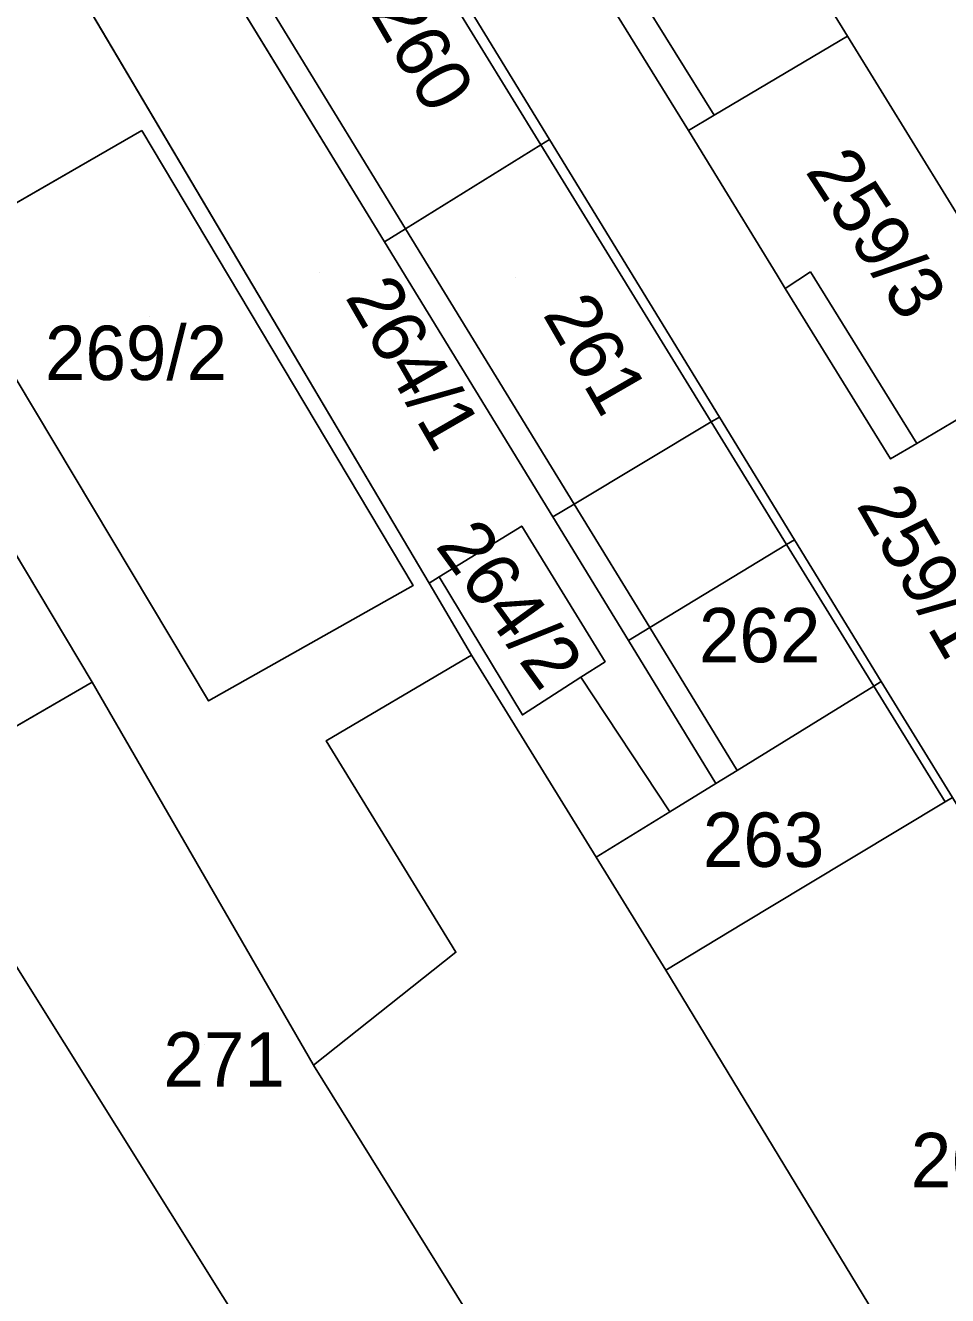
# Model space of a CAD drawing. Extents: x -263943 to -261149, y -1236934 to -1230686.
# Drawn here: x -262509.47 to -262475.59, y -1235603.42 to -1235556.72 of the extents above; entities that cross this region are included whole.
import ezdxf

# ---------------------------------------------------------------- set-up
doc = ezdxf.new("R2010")
doc.units = 0
for name, color, linetype in [('body_kn', 7, 'Continuous'), ('kladpar_druhypozemkov', 7, 'Continuous'), ('kladpar_hranice', 7, 'Continuous'), ('kladpar_parcelnecisla', 7, 'Continuous'), ('kladpar_plochy', 7, 'Continuous'), ('zappar_hrandruhpozemk', 7, 'Continuous')]:
    doc.layers.add(name, color=color, linetype=linetype)

msp = doc.modelspace()

# ---------------------------------------------------------------- linework, layer by layer
at = {"layer": 'body_kn'}
for p, q in [((-262479.26, -1235557.12), (-262479.26, -1235557.12)), ((-262479.26, -1235557.12), (-262479.26, -1235557.12)), ((-262484.16, -1235560.02), (-262484.16, -1235560.02)), ((-262505.19, -1235560.59), (-262505.19, -1235560.59)), ((-262505.19, -1235560.59), (-262505.19, -1235560.59)), ((-262490.21, -1235560.91), (-262490.21, -1235560.91)), ((-262485.11, -1235560.59), (-262485.11, -1235560.59)), ((-262490.53, -1235561.11), (-262490.53, -1235561.11)), ((-262490.53, -1235561.11), (-262490.53, -1235561.11)), ((-262483.44, -1235563.31), (-262483.44, -1235563.31)), ((-262495.5, -1235564.2), (-262495.5, -1235564.2)), ((-262495.5, -1235564.2), (-262495.5, -1235564.2)), ((-262496.27, -1235564.68), (-262496.27, -1235564.68)), ((-262496.27, -1235564.68), (-262496.27, -1235564.68)), ((-262481.85, -1235565.9), (-262481.85, -1235565.9)), ((-262480.62, -1235565.78), (-262480.62, -1235565.78)), ((-262481.55, -1235566.39), (-262481.55, -1235566.39)), ((-262484.27, -1235571.3), (-262484.27, -1235571.3)), ((-262484.27, -1235571.3), (-262484.27, -1235571.3)), ((-262483.97, -1235571.12), (-262483.97, -1235571.12)), ((-262476.72, -1235572.09), (-262476.72, -1235572.09)), ((-262477.68, -1235572.66), (-262477.68, -1235572.66)), ((-262489.31, -1235574.32), (-262489.31, -1235574.32)), ((-262490.09, -1235574.79), (-262490.09, -1235574.79)), ((-262490.09, -1235574.79), (-262490.09, -1235574.79)), ((-262491.23, -1235575.13), (-262491.23, -1235575.13)), ((-262481.5, -1235575.81), (-262481.5, -1235575.81)), ((-262481.5, -1235575.81), (-262481.5, -1235575.81)), ((-262481.21, -1235575.63), (-262481.21, -1235575.63)), ((-262495.22, -1235577.31), (-262495.22, -1235577.31)), ((-262494.64, -1235577.23), (-262494.64, -1235577.23)), ((-262494.64, -1235577.23), (-262494.64, -1235577.23)), ((-262494.27, -1235577), (-262494.27, -1235577)), ((-262486.53, -1235578.86), (-262486.53, -1235578.86)), ((-262486.53, -1235578.86), (-262486.53, -1235578.86)), ((-262487.31, -1235579.33), (-262487.31, -1235579.33)), ((-262493.43, -1235580.08), (-262493.43, -1235580.08)), ((-262493.08, -1235579.87), (-262493.08, -1235579.87)), ((-262488.17, -1235580.12), (-262488.17, -1235580.12)), ((-262507.02, -1235580.87), (-262507.02, -1235580.87)), ((-262489.06, -1235580.69), (-262489.06, -1235580.69)), ((-262489.06, -1235580.69), (-262489.06, -1235580.69)), ((-262478.3, -1235581.01), (-262478.3, -1235581.01)), ((-262478.3, -1235581.01), (-262478.3, -1235581.01)), ((-262478.02, -1235580.84), (-262478.02, -1235580.84)), ((-262502.74, -1235581.56), (-262502.74, -1235581.56)), ((-262491.21, -1235582.07), (-262491.21, -1235582.07)), ((-262491.21, -1235582.07), (-262491.21, -1235582.07)), ((-262498.42, -1235583.03), (-262498.42, -1235583.03)), ((-262483.32, -1235584.11), (-262483.32, -1235584.11)), ((-262483.32, -1235584.11), (-262483.32, -1235584.11)), ((-262484.1, -1235584.59), (-262484.1, -1235584.59)), ((-262475.68, -1235585.27), (-262475.68, -1235585.27)), ((-262475.68, -1235585.27), (-262475.68, -1235585.27)), ((-262485.79, -1235585.63), (-262485.79, -1235585.63)), ((-262485.79, -1235585.63), (-262485.79, -1235585.63)), ((-262488.5, -1235587.3), (-262488.5, -1235587.3)), ((-262480.74, -1235588.32), (-262480.74, -1235588.32)), ((-262483.08, -1235589.73), (-262483.08, -1235589.73)), ((-262483.08, -1235589.73), (-262483.08, -1235589.73)), ((-262493.65, -1235590.8), (-262493.65, -1235590.8)), ((-262485.94, -1235591.46), (-262485.94, -1235591.46)), ((-262498.9, -1235594.93), (-262498.9, -1235594.93)), ((-262498.89, -1235594.95), (-262498.89, -1235594.95))]:
    msp.add_line(p, q, dxfattribs=at)
at = {"layer": 'kladpar_druhypozemkov'}
for p, q in [((-262477.61, -1235564.04), (-262477.61, -1235564.04)), ((-262498.65, -1235565.79), (-262498.65, -1235565.79)), ((-262491.45, -1235565.99), (-262491.45, -1235565.99)), ((-262504.91, -1235567.44), (-262504.91, -1235567.44)), ((-262490.75, -1235577.96), (-262490.75, -1235577.96)), ((-262482.8, -1235578.24), (-262482.8, -1235578.24)), ((-262481.5, -1235586.24), (-262481.5, -1235586.24)), ((-262502.89, -1235594.19), (-262502.89, -1235594.19))]:
    msp.add_line(p, q, dxfattribs=at)
at = {"layer": 'kladpar_hranice'}
msp.add_line((-262484.1, -1235584.59), (-262485.79, -1235585.63), dxfattribs=at)
for points in [[(-262487.66, -1235543.46), (-262483.99, -1235541.99), (-262481.81, -1235545.71), (-262476.95, -1235553.89), (-262475.03, -1235552.83), (-262467.68, -1235565.47), (-262469.64, -1235566.59), (-262463.02, -1235577.36), (-262464.32, -1235578.16), (-262465.86, -1235579.1), (-262468.89, -1235574.07), (-262468.94, -1235573.99), (-262470.33, -1235571.69), (-262471.84, -1235569.18), (-262479.26, -1235557.12), (-262486.13, -1235545.95), (-262487.66, -1235543.46)], [(-262479.26, -1235557.12), (-262484.16, -1235560.02), (-262485.11, -1235560.59), (-262489.37, -1235553.69), (-262490.49, -1235551.87), (-262491.96, -1235549.48), (-262491.04, -1235548.92), (-262486.49, -1235546.17), (-262486.13, -1235545.95), (-262479.26, -1235557.12)], [(-262496.27, -1235564.68), (-262504.81, -1235550.72), (-262503.96, -1235550.36), (-262503.46, -1235550.14), (-262498.17, -1235547.9), (-262496.84, -1235550.07), (-262490.21, -1235560.91), (-262490.53, -1235561.11), (-262495.5, -1235564.2), (-262496.27, -1235564.68)], [(-262489.37, -1235553.69), (-262485.11, -1235560.59), (-262483.44, -1235563.31), (-262481.85, -1235565.9), (-262481.55, -1235566.39), (-262477.68, -1235572.66), (-262476.72, -1235572.09), (-262474.73, -1235570.91), (-262471.99, -1235575.81), (-262471.91, -1235575.95), (-262468.77, -1235581.11), (-262465.72, -1235579.33), (-262464.74, -1235580.93), (-262472.2, -1235585.38), (-262473.84, -1235586.36), (-262474.43, -1235586.71), (-262475.41, -1235585.11), (-262478.02, -1235580.84), (-262481.21, -1235575.63), (-262483.97, -1235571.12), (-262490.21, -1235560.91), (-262496.84, -1235550.07)], [(-262485.79, -1235585.63), (-262488.5, -1235587.3), (-262493.08, -1235579.87), (-262494.64, -1235577.23), (-262508.17, -1235554.35), (-262509.2, -1235552.61), (-262504.81, -1235550.72), (-262496.27, -1235564.68), (-262490.09, -1235574.79), (-262487.31, -1235579.33), (-262484.1, -1235584.59)], [(-262509.2, -1235552.61), (-262508.17, -1235554.35), (-262494.64, -1235577.23), (-262493.08, -1235579.87), (-262493.43, -1235580.08), (-262498.42, -1235583.03), (-262493.65, -1235590.8), (-262498.89, -1235594.95), (-262498.9, -1235594.93), (-262507.02, -1235580.87), (-262521.02, -1235557.42), (-262516.86, -1235555.72), (-262515.67, -1235555.39)], [(-262479.26, -1235557.12), (-262471.84, -1235569.18), (-262474.73, -1235570.91), (-262476.72, -1235572.09), (-262477.68, -1235572.66), (-262481.55, -1235566.39), (-262481.85, -1235565.9), (-262483.44, -1235563.31), (-262485.11, -1235560.59), (-262484.16, -1235560.02), (-262479.26, -1235557.12)], [(-262526.96, -1235559.81), (-262521.54, -1235557.63), (-262521.02, -1235557.42), (-262507.02, -1235580.87), (-262512.39, -1235583.98), (-262512.91, -1235584.28), (-262515.91, -1235579.37), (-262519.11, -1235581.33), (-262516.14, -1235586.16), (-262517.49, -1235586.94), (-262532.65, -1235562.1), (-262528.03, -1235560.24)], [(-262505.19, -1235560.59), (-262512.7, -1235564.91), (-262502.74, -1235581.56), (-262495.22, -1235577.31), (-262505.19, -1235560.59)], [(-262505.19, -1235560.59), (-262495.22, -1235577.31), (-262502.74, -1235581.56), (-262512.7, -1235564.91), (-262505.19, -1235560.59)], [(-262486.53, -1235578.86), (-262487.31, -1235579.33), (-262490.09, -1235574.79), (-262496.27, -1235564.68), (-262495.5, -1235564.2), (-262490.53, -1235561.11), (-262490.21, -1235560.91), (-262483.97, -1235571.12), (-262481.21, -1235575.63), (-262481.5, -1235575.81), (-262486.53, -1235578.86)], [(-262505.95, -1235610.1), (-262507.84, -1235611.24), (-262510.61, -1235612.92), (-262522.36, -1235593.88), (-262538.27, -1235567.71), (-262539.93, -1235564.98), (-262532.65, -1235562.1), (-262517.49, -1235586.94), (-262513.86, -1235592.89), (-262510.03, -1235590.95), (-262500.23, -1235606.63), (-262502.65, -1235608.1), (-262505.95, -1235610.1)], [(-262488.17, -1235580.12), (-262491.23, -1235575.13), (-262494.27, -1235577), (-262491.21, -1235582.07), (-262489.06, -1235580.69), (-262488.17, -1235580.12)], [(-262491.21, -1235582.07), (-262494.27, -1235577), (-262491.23, -1235575.13), (-262488.17, -1235580.12), (-262489.06, -1235580.69), (-262491.21, -1235582.07)], [(-262478.3, -1235581.01), (-262483.32, -1235584.11), (-262484.1, -1235584.59), (-262487.31, -1235579.33), (-262486.53, -1235578.86), (-262481.5, -1235575.81), (-262481.21, -1235575.63), (-262478.02, -1235580.84), (-262478.3, -1235581.01)], [(-262470.31, -1235617.16), (-262481.06, -1235623.8), (-262484.52, -1235618.05), (-262498.89, -1235594.95), (-262493.65, -1235590.8), (-262498.42, -1235583.03), (-262493.43, -1235580.08), (-262493.08, -1235579.87), (-262488.5, -1235587.3), (-262485.94, -1235591.46), (-262473.1, -1235612.61), (-262470.31, -1235617.16)], [(-262516.02, -1235586.35), (-262512.82, -1235584.44), (-262512.91, -1235584.28), (-262512.39, -1235583.98), (-262507.02, -1235580.87), (-262498.9, -1235594.93), (-262498.89, -1235594.95), (-262484.52, -1235618.05), (-262490.7, -1235621.87), (-262493.84, -1235616.84), (-262498.96, -1235608.66), (-262500.23, -1235606.63), (-262510.03, -1235590.95), (-262513.86, -1235592.89), (-262517.49, -1235586.94), (-262516.14, -1235586.16), (-262516.02, -1235586.35)], [(-262475.68, -1235585.27), (-262480.74, -1235588.32), (-262483.08, -1235589.73), (-262485.94, -1235591.46), (-262488.5, -1235587.3), (-262485.79, -1235585.63), (-262484.1, -1235584.59), (-262483.32, -1235584.11), (-262478.3, -1235581.01), (-262478.02, -1235580.84), (-262475.41, -1235585.11), (-262475.68, -1235585.27)], [(-262483.08, -1235589.73), (-262480.74, -1235588.32), (-262475.68, -1235585.27), (-262475.41, -1235585.11), (-262474.43, -1235586.71), (-262462.61, -1235605.99), (-262473.1, -1235612.61), (-262485.94, -1235591.46), (-262483.08, -1235589.73)]]:
    msp.add_lwpolyline(points, dxfattribs=at)
at = {"layer": 'kladpar_plochy'}
for p, q in [((-262504.81, -1235550.72), (-262496.27, -1235564.68)), ((-262494.64, -1235577.23), (-262508.17, -1235554.35)), ((-262508.17, -1235554.35), (-262494.64, -1235577.23)), ((-262521.02, -1235557.42), (-262507.02, -1235580.87)), ((-262507.02, -1235580.87), (-262521.02, -1235557.42)), ((-262505.19, -1235560.59), (-262512.7, -1235564.91)), ((-262495.22, -1235577.31), (-262505.19, -1235560.59)), ((-262496.27, -1235564.68), (-262490.09, -1235574.79)), ((-262512.7, -1235564.91), (-262502.74, -1235581.56)), ((-262490.09, -1235574.79), (-262487.31, -1235579.33)), ((-262491.23, -1235575.13), (-262494.27, -1235577)), ((-262488.17, -1235580.12), (-262491.23, -1235575.13)), ((-262502.74, -1235581.56), (-262495.22, -1235577.31)), ((-262493.08, -1235579.87), (-262494.64, -1235577.23)), ((-262494.64, -1235577.23), (-262493.08, -1235579.87)), ((-262494.27, -1235577), (-262491.21, -1235582.07)), ((-262487.31, -1235579.33), (-262484.1, -1235584.59)), ((-262493.43, -1235580.08), (-262498.42, -1235583.03)), ((-262493.08, -1235579.87), (-262493.43, -1235580.08)), ((-262488.5, -1235587.3), (-262493.08, -1235579.87)), ((-262489.06, -1235580.69), (-262488.17, -1235580.12)), ((-262507.02, -1235580.87), (-262512.39, -1235583.98)), ((-262498.9, -1235594.93), (-262507.02, -1235580.87)), ((-262491.21, -1235582.07), (-262489.06, -1235580.69)), ((-262498.42, -1235583.03), (-262493.65, -1235590.8)), ((-262484.1, -1235584.59), (-262485.79, -1235585.63)), ((-262485.79, -1235585.63), (-262488.5, -1235587.3)), ((-262493.65, -1235590.8), (-262498.89, -1235594.95)), ((-262498.89, -1235594.95), (-262498.9, -1235594.93))]:
    msp.add_line(p, q, dxfattribs=at)
for points in [[(-262487.66, -1235543.46), (-262483.99, -1235541.99), (-262481.81, -1235545.71), (-262476.95, -1235553.89), (-262475.03, -1235552.83), (-262467.68, -1235565.47), (-262469.64, -1235566.59), (-262463.02, -1235577.36), (-262464.32, -1235578.16), (-262465.86, -1235579.1), (-262468.89, -1235574.07), (-262468.94, -1235573.99), (-262470.33, -1235571.69), (-262471.84, -1235569.18), (-262479.26, -1235557.12), (-262486.13, -1235545.95)], [(-262479.26, -1235557.12), (-262484.16, -1235560.02), (-262485.11, -1235560.59), (-262489.37, -1235553.69), (-262490.49, -1235551.87), (-262491.96, -1235549.48), (-262491.04, -1235548.92), (-262486.49, -1235546.17), (-262486.13, -1235545.95)], [(-262496.27, -1235564.68), (-262504.81, -1235550.72), (-262503.96, -1235550.36), (-262503.46, -1235550.14), (-262498.17, -1235547.9), (-262496.84, -1235550.07), (-262490.21, -1235560.91), (-262490.53, -1235561.11), (-262495.5, -1235564.2)], [(-262479.26, -1235557.12), (-262471.84, -1235569.18), (-262474.73, -1235570.91), (-262476.72, -1235572.09), (-262477.68, -1235572.66), (-262481.55, -1235566.39), (-262481.85, -1235565.9), (-262483.44, -1235563.31), (-262485.11, -1235560.59), (-262484.16, -1235560.02)], [(-262505.19, -1235560.59), (-262495.22, -1235577.31), (-262502.74, -1235581.56), (-262512.7, -1235564.91)], [(-262486.53, -1235578.86), (-262487.31, -1235579.33), (-262490.09, -1235574.79), (-262496.27, -1235564.68), (-262495.5, -1235564.2), (-262490.53, -1235561.11), (-262490.21, -1235560.91), (-262483.97, -1235571.12), (-262481.21, -1235575.63), (-262481.5, -1235575.81)], [(-262505.95, -1235610.1), (-262507.84, -1235611.24), (-262510.61, -1235612.92), (-262522.36, -1235593.88), (-262538.27, -1235567.71), (-262539.93, -1235564.98), (-262532.65, -1235562.1), (-262517.49, -1235586.94), (-262513.86, -1235592.89), (-262510.03, -1235590.95), (-262500.23, -1235606.63), (-262502.65, -1235608.1)], [(-262491.21, -1235582.07), (-262494.27, -1235577), (-262491.23, -1235575.13), (-262488.17, -1235580.12), (-262489.06, -1235580.69)], [(-262478.3, -1235581.01), (-262483.32, -1235584.11), (-262484.1, -1235584.59), (-262487.31, -1235579.33), (-262486.53, -1235578.86), (-262481.5, -1235575.81), (-262481.21, -1235575.63), (-262478.02, -1235580.84)], [(-262470.31, -1235617.16), (-262481.06, -1235623.8), (-262484.52, -1235618.05), (-262498.89, -1235594.95), (-262493.65, -1235590.8), (-262498.42, -1235583.03), (-262493.43, -1235580.08), (-262493.08, -1235579.87), (-262488.5, -1235587.3), (-262485.94, -1235591.46), (-262473.1, -1235612.61)], [(-262516.02, -1235586.35), (-262512.82, -1235584.44), (-262512.91, -1235584.28), (-262512.39, -1235583.98), (-262507.02, -1235580.87), (-262498.9, -1235594.93), (-262498.89, -1235594.95), (-262484.52, -1235618.05), (-262490.7, -1235621.87), (-262493.84, -1235616.84), (-262498.96, -1235608.66), (-262500.23, -1235606.63), (-262510.03, -1235590.95), (-262513.86, -1235592.89), (-262517.49, -1235586.94), (-262516.14, -1235586.16)], [(-262475.68, -1235585.27), (-262480.74, -1235588.32), (-262483.08, -1235589.73), (-262485.94, -1235591.46), (-262488.5, -1235587.3), (-262485.79, -1235585.63), (-262484.1, -1235584.59), (-262483.32, -1235584.11), (-262478.3, -1235581.01), (-262478.02, -1235580.84), (-262475.41, -1235585.11)], [(-262483.08, -1235589.73), (-262480.74, -1235588.32), (-262475.68, -1235585.27), (-262475.41, -1235585.11), (-262474.43, -1235586.71), (-262462.61, -1235605.99), (-262473.1, -1235612.61), (-262485.94, -1235591.46)]]:
    msp.add_lwpolyline(points, close=True, dxfattribs=at)
msp.add_lwpolyline([(-262489.37, -1235553.69), (-262485.11, -1235560.59), (-262483.44, -1235563.31), (-262481.85, -1235565.9), (-262481.55, -1235566.39), (-262477.68, -1235572.66), (-262476.72, -1235572.09), (-262474.73, -1235570.91), (-262471.99, -1235575.81), (-262471.91, -1235575.95), (-262468.77, -1235581.11), (-262465.72, -1235579.33), (-262464.74, -1235580.93), (-262472.2, -1235585.38), (-262473.84, -1235586.36), (-262474.43, -1235586.71), (-262475.41, -1235585.11), (-262478.02, -1235580.84), (-262481.21, -1235575.63), (-262483.97, -1235571.12), (-262490.21, -1235560.91), (-262496.84, -1235550.07)], dxfattribs=at)
at = {"layer": 'zappar_hrandruhpozemk'}
for p, q in [((-262497.19, -1235550.27), (-262490.53, -1235561.11)), ((-262495.5, -1235564.2), (-262502.25, -1235553.16)), ((-262490.53, -1235561.11), (-262484.27, -1235571.3)), ((-262480.62, -1235565.78), (-262481.55, -1235566.39)), ((-262480.62, -1235565.78), (-262476.72, -1235572.09)), ((-262484.27, -1235571.3), (-262481.5, -1235575.81)), ((-262481.5, -1235575.81), (-262478.3, -1235581.01)), ((-262494.64, -1235577.23), (-262494.27, -1235577)), ((-262483.32, -1235584.11), (-262486.53, -1235578.86)), ((-262489.06, -1235580.69), (-262485.79, -1235585.63)), ((-262478.3, -1235581.01), (-262475.68, -1235585.27))]:
    msp.add_line(p, q, dxfattribs=at)
for points in [[(-262491.04, -1235548.92), (-262489.56, -1235551.31), (-262488.46, -1235553.09), (-262484.16, -1235560.02)], [(-262486.53, -1235578.86), (-262489.31, -1235574.32), (-262495.5, -1235564.2)], [(-262490.09, -1235574.79), (-262489.31, -1235574.32), (-262484.27, -1235571.3), (-262483.97, -1235571.12)]]:
    msp.add_lwpolyline(points, dxfattribs=at)

# ---------------------------------------------------------------- texts
at = {"layer": 'kladpar_parcelnecisla'}
for s, rotation, p in [('260', 300, (-262496.855, -1235556.207)), ('259/3', 303, (-262480.841, -1235562.082)), ('264/1', 300, (-262497.744, -1235566.702)), ('261', 300, (-262490.484, -1235567.339)), ('259/1', 300, (-262478.962, -1235574.354)), ('264/2', 306, (-262494.435, -1235575.86))]:
    msp.add_text(s, height=2, rotation=rotation, dxfattribs=at).set_placement(p)
for s, p in [('269/2', (-262508.752, -1235569.76)), ('262', (-262484.722, -1235580.14)), ('263', (-262484.578, -1235587.66)), ('271', (-262504.399, -1235595.74)), ('266', (-262476.936, -1235599.44))]:
    msp.add_text(s, height=2, dxfattribs=at).set_placement(p)

doc.saveas('drawing.dxf')
